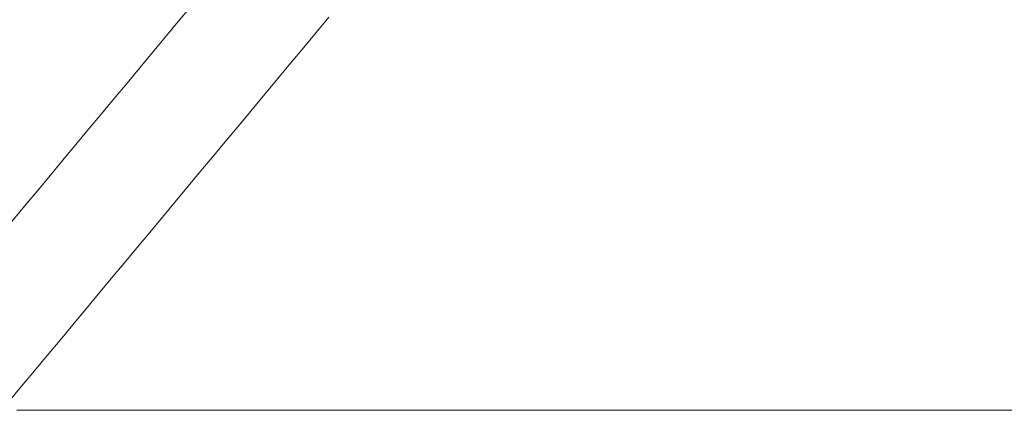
# Model space of a CAD drawing. Header units: millimetres. Extents: x -176817 to 571382, y -58489 to 156123.
# Tile 329 of 364: x 547938 to 550642, y -17564 to -16493. Entities that reach past the tile are written whole.
import ezdxf

# ---------------------------------------------------------------- set-up
doc = ezdxf.new("R2010")
doc.units = ezdxf.units.MM
doc.header["$LTSCALE"] = 0.2
doc.layers.add('ARF2000E0_BEARING_ROOF_KANTAVAT_KATTO', color=7, linetype='Continuous', lineweight=13)

msp = doc.modelspace()

# ---------------------------------------------------------------- linework, layer by layer
at = {"layer": 'ARF2000E0_BEARING_ROOF_KANTAVAT_KATTO'}
for points in [[(548408.8287337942, -16456.09794166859), (548373.6724837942, -16498.26981666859), (548338.5162337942, -16540.44169166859), (548303.3599837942, -16582.61356666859), (548268.2037337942, -16624.78544166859), (548233.0474837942, -16666.95731666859), (548197.8912337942, -16709.12919166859), (548162.7349837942, -16751.30106666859), (548127.5787337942, -16793.47294166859), (548092.4224837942, -16835.64481666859), (548057.2662337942, -16877.81669166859), (548022.1099837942, -16919.98856666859), (547986.9537337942, -16962.16044166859), (547951.7974837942, -17004.33231666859), (547916.6412337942, -17046.50419166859)], [(547908.6599197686, -17540.20786536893), (547943.8161697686, -17498.03599036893), (547978.9724197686, -17455.86411536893), (548014.1286697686, -17413.69224036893), (548049.2849197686, -17371.52036536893), (548084.4411697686, -17329.34849036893), (548119.5974197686, -17287.17661536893), (548154.7536697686, -17245.00474036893), (548189.9099197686, -17202.83286536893), (548225.0661697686, -17160.66099036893), (548260.2224197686, -17118.48911536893), (548295.3786697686, -17076.31724036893), (548330.5349197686, -17034.14536536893), (548365.6911697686, -16991.97349036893), (548400.8474197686, -16949.80161536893), (548436.0036697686, -16907.62974036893), (548471.1599197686, -16865.45786536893), (548506.3161697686, -16823.28599036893), (548541.4724197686, -16781.11411536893), (548576.6286697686, -16738.94224036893), (548611.7849197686, -16696.77036536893), (548646.9411697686, -16654.59849036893), (548682.0974197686, -16612.42661536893), (548717.2536697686, -16570.25474036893), (548752.4099197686, -16528.08286536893), (548787.5661697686, -16485.91099036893)], [(550672.4162017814, -17563.98884101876), (550602.1037017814, -17563.98884101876), (550531.7912017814, -17563.98884101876), (550461.4787017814, -17563.98884101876), (550391.1662017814, -17563.98884101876), (550320.8537017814, -17563.98884101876), (550250.5412017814, -17563.98884101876), (550180.2287017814, -17563.98884101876), (550109.9162017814, -17563.98884101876), (550039.6037017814, -17563.98884101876), (549969.2912017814, -17563.98884101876), (549898.9787017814, -17563.98884101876), (549828.6662017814, -17563.98884101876), (549758.3537017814, -17563.98884101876), (549688.0412017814, -17563.98884101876), (549617.7287017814, -17563.98884101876), (549547.4162017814, -17563.98884101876), (549477.1037017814, -17563.98884101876), (549406.7912017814, -17563.98884101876), (549336.4787017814, -17563.98884101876), (549266.1662017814, -17563.98884101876), (549195.8537017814, -17563.98884101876), (549125.5412017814, -17563.98884101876), (549055.2287017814, -17563.98884101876), (548984.9162017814, -17563.98884101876), (548914.6037017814, -17563.98884101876), (548844.2912017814, -17563.98884101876), (548773.9787017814, -17563.98884101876), (548703.6662017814, -17563.98884101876), (548633.3537017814, -17563.98884101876), (548563.0412017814, -17563.98884101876), (548492.7287017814, -17563.98884101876), (548422.4162017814, -17563.98884101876), (548352.1037017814, -17563.98884101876), (548281.7912017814, -17563.98884101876), (548211.4787017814, -17563.98884101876), (548141.1662017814, -17563.98884101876), (548070.8537017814, -17563.98884101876), (548000.5412017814, -17563.98884101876), (547930.2287017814, -17563.98884101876)]]:
    msp.add_lwpolyline(points, dxfattribs=at)

doc.saveas('drawing.dxf')
